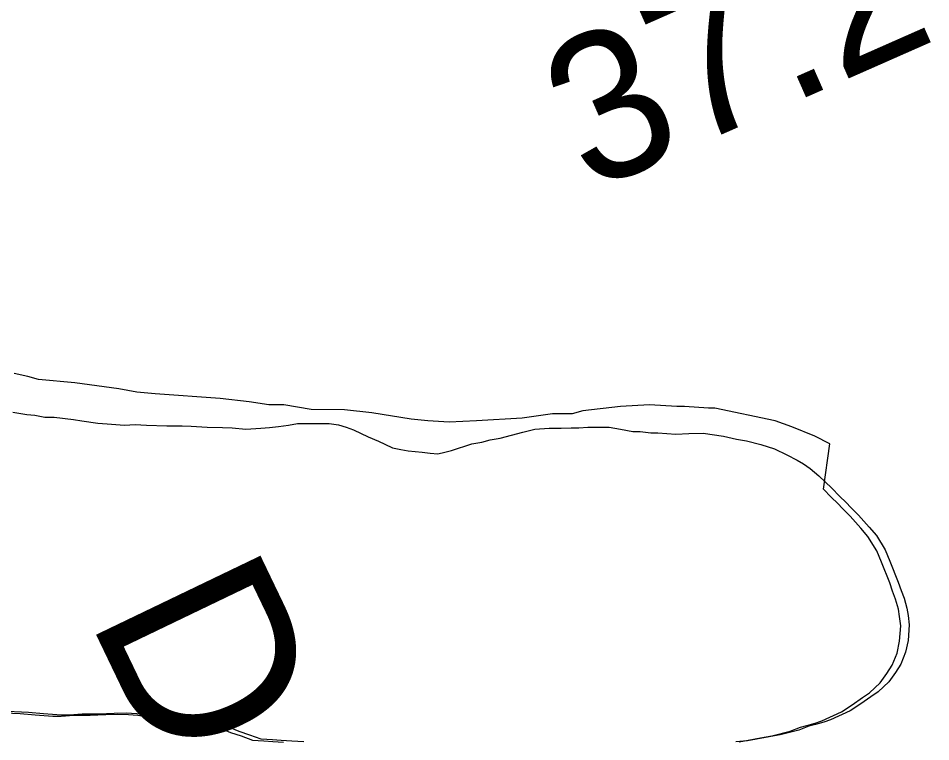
# Model space of a CAD drawing. Extents: x 3219052 to 3256913, y 800770 to 826146.
# Drawn here: x 3250871 to 3251286.2, y 813698.9 to 814028 of the extents above; entities that cross this region are included whole.
import ezdxf

# ---------------------------------------------------------------- set-up
doc = ezdxf.new("R2010")
doc.units = 0
for name, color, linetype in [('V-RIVR-RANG', 7, 'Continuous'), ('V-RIVR-RANG-IDEN', 7, 'Continuous'), ('V-SITE-VEGE', 7, 'Continuous'), ('V-TOPO-SHOR', 7, 'Continuous')]:
    doc.layers.add(name, color=color, linetype=linetype)

msp = doc.modelspace()

# ---------------------------------------------------------------- linework, layer by layer
at = {"layer": 'V-SITE-VEGE'}
for p, q in [((3250875.32, 813865.07), (3250869.11, 813866.48)), ((3250880.14, 813863.67), (3250875.32, 813865.07)), ((3250896.7, 813862.22), (3250880.14, 813863.67)), ((3250916.7, 813859.37), (3250896.7, 813862.22)), ((3250924.97, 813857.95), (3250916.7, 813859.37)), ((3250933.25, 813857.22), (3250924.97, 813857.95)), ((3250962.91, 813855.02), (3250933.25, 813857.22)), ((3250976.02, 813853.58), (3250962.91, 813855.02)), ((3250984.99, 813852.16), (3250976.02, 813853.58)), ((3250991.89, 813852.13), (3250984.99, 813852.16)), ((3251004.3, 813850.01), (3250991.89, 813852.13)), ((3251145.08, 813851.46), (3251127.82, 813849.46)), ((3251158.2, 813852.09), (3251145.08, 813851.46)), ((3251170.61, 813851.34), (3251158.2, 813852.09)), ((3251174.06, 813851.33), (3251170.61, 813851.34)), ((3251185.1, 813850.59), (3251174.06, 813851.33)), ((3251019.48, 813849.94), (3251004.3, 813850.01)), ((3251031.89, 813848.51), (3251019.48, 813849.94)), ((3251049.82, 813845.67), (3251031.89, 813848.51)), ((3251114.01, 813848.14), (3251100.2, 813846.13)), ((3251122.98, 813848.1), (3251114.01, 813848.14)), ((3251127.82, 813849.46), (3251122.98, 813848.1)), ((3251187.86, 813850.58), (3251185.1, 813850.59)), ((3251215.44, 813844.94), (3251187.86, 813850.58)), ((3251057.41, 813844.94), (3251049.82, 813845.67)), ((3251067.07, 813844.21), (3251057.41, 813844.94)), ((3251079.5, 813844.85), (3251067.07, 813844.21)), ((3251100.2, 813846.13), (3251079.5, 813844.85)), ((3251223.02, 813842.14), (3251215.44, 813844.94)), ((3251233.35, 813837.95), (3251223.02, 813842.14)), ((3251240.24, 813834.47), (3251233.35, 813837.95)), ((3251237.35, 813813.75), (3251240.24, 813834.47)), ((3251240.85, 813810.21), (3251237.35, 813813.75)), ((3251243.82, 813807.22), (3251240.85, 813810.21)), ((3251245.97, 813805.05), (3251243.82, 813807.22)), ((3251249.48, 813801.52), (3251245.97, 813805.05)), ((3251254.32, 813796.08), (3251249.48, 813801.52)), ((3251257.55, 813792.28), (3251254.32, 813796.08)), ((3251261.58, 813785.77), (3251257.55, 813792.28)), ((3251263.73, 813780.62), (3251261.58, 813785.77)), ((3251267.47, 813771.13), (3251263.73, 813780.62)), ((3251268.81, 813767.33), (3251267.47, 813771.13)), ((3251270.15, 813763.81), (3251268.81, 813767.33)), ((3251271.48, 813759.21), (3251270.15, 813763.81)), ((3251272, 813755.95), (3251271.48, 813759.21)), ((3251272.53, 813751.62), (3251272, 813755.95)), ((3251271.95, 813744.59), (3251272.53, 813751.62)), ((3251270.85, 813739.18), (3251271.95, 813744.59)), ((3251268.66, 813733.78), (3251270.85, 813739.18)), ((3251266.21, 813730), (3251268.66, 813733.78)), ((3251263.21, 813725.69), (3251266.21, 813730)), ((3251258.32, 813721.11), (3251263.21, 813725.69)), ((3251250.45, 813715.73), (3251255.06, 813718.96)), ((3251255.06, 813718.96), (3251258.32, 813721.11)), ((3251245.56, 813712.5), (3251250.45, 813715.73)), ((3250858.87, 813712.32), (3250871.85, 813711.72)), ((3250871.85, 813711.72), (3250878.62, 813711.15)), ((3250878.62, 813711.15), (3250886.73, 813710.57)), ((3250886.73, 813710.57), (3250890.52, 813710.55)), ((3250890.52, 813710.55), (3250896.21, 813711.07)), ((3250896.21, 813711.07), (3250900.26, 813711.05)), ((3250900.26, 813711.05), (3250903.78, 813711.04)), ((3250903.78, 813711.04), (3250910.82, 813711.28)), ((3250910.82, 813711.28), (3250916.23, 813711.52)), ((3250916.23, 813711.52), (3250921.1, 813711.23)), ((3250921.1, 813711.23), (3250925.43, 813710.94)), ((3250925.43, 813710.94), (3250930.57, 813710.11)), ((3250930.57, 813710.11), (3250942.74, 813709.24)), ((3251236.62, 813708.49), (3251245.56, 813712.5)), ((3250942.74, 813709.24), (3250951.67, 813708.66)), ((3250951.67, 813708.66), (3250954.92, 813708.38)), ((3250954.92, 813708.38), (3250958.97, 813707.28)), ((3250958.97, 813707.28), (3250963.02, 813705.09)), ((3251226.86, 813705.55), (3251229.84, 813706.35)), ((3251229.84, 813706.35), (3251233.63, 813707.42)), ((3251233.63, 813707.42), (3251236.62, 813708.49)), ((3250963.02, 813705.09), (3250967.61, 813703.18)), ((3250967.61, 813703.18), (3250972.47, 813701.53)), ((3250972.47, 813701.53), (3250977.61, 813699.62)), ((3251208.71, 813700.76), (3251213.85, 813701.55)), ((3251213.85, 813701.55), (3251222.25, 813703.68)), ((3251222.25, 813703.68), (3251226.86, 813705.55)), ((3250977.61, 813699.62), (3250982.75, 813699.32)), ((3250982.75, 813699.32), (3250986.8, 813699.03)), ((3250986.8, 813699.03), (3250991.67, 813698.74)), ((3251198.96, 813698.91), (3251203.02, 813699.7)), ((3251203.02, 813699.7), (3251208.71, 813700.76))]:
    msp.add_line(p, q, dxfattribs=at)
at = {"layer": 'V-TOPO-SHOR'}
for points in [[(3250868.48, 813848.84), (3250874.96, 813847.73), (3250878.48, 813847.44), (3250883.08, 813846.61), (3250887.41, 813846.59), (3250896.06, 813845.47), (3250899.85, 813844.91), (3250907.15, 813843.8), (3250911.48, 813843.51), (3250919.32, 813842.93), (3250924.2, 813843.18), (3250929.33, 813842.89), (3250938.54, 813842.58), (3250945.57, 813842.55), (3250949.63, 813842.53), (3250956.93, 813841.95), (3250963.97, 813841.92), (3250968.3, 813841.63), (3250974.52, 813841.06), (3250981.29, 813841.58), (3250985.35, 813841.83), (3250989.41, 813842.35), (3250994.01, 813842.87), (3250998.07, 813843.67), (3251003.76, 813843.64), (3251012.41, 813843.6), (3251016.74, 813843.04), (3251020.25, 813841.95), (3251023.5, 813840.85), (3251030.25, 813837.57), (3251034.84, 813835.66), (3251037.81, 813834.29), (3251041.32, 813832.65), (3251045.1, 813831.82), (3251048.35, 813831.27), (3251054.84, 813830.7), (3251058.36, 813830.14), (3251061.87, 813829.85), (3251065.13, 813830.65), (3251068.11, 813831.45), (3251077.32, 813834.39), (3251081.92, 813835.18), (3251085.72, 813836.24), (3251090.32, 813837.04), (3251095.47, 813838.37), (3251100.62, 813839.7), (3251106.03, 813841.02), (3251112.53, 813841.54), (3251117.94, 813841.51), (3251122.54, 813841.76), (3251126.06, 813841.75), (3251130.12, 813842), (3251134.45, 813841.98), (3251139.86, 813841.96), (3251145, 813841.12), (3251150.68, 813840.02), (3251153.93, 813840), (3251158.79, 813839.44), (3251162.04, 813839.43), (3251170.16, 813838.85), (3251176.11, 813839.09), (3251182.61, 813839.33), (3251191.8, 813837.94), (3251197.75, 813836.56), (3251202.35, 813835.73), (3251208.83, 813834.08), (3251215.05, 813832.15), (3251220.72, 813829.42), (3251225.31, 813826.97), (3251228.28, 813825.33), (3251231.24, 813823.15), (3251235.29, 813819.89), (3251241.22, 813814.18), (3251244.72, 813810.65), (3251247.68, 813807.66), (3251249.84, 813805.48), (3251253.34, 813801.95)], [(3251253.34, 813801.95), (3251258.19, 813796.52), (3251261.42, 813792.71), (3251265.45, 813786.2), (3251267.59, 813781.05), (3251271.34, 813771.56), (3251272.67, 813767.77), (3251274.01, 813764.24), (3251275.34, 813759.64), (3251275.87, 813756.39), (3251276.39, 813752.06), (3251275.82, 813745.02), (3251274.71, 813739.61), (3251272.52, 813734.21), (3251270.07, 813730.43), (3251267.08, 813726.12), (3251262.19, 813721.54), (3251258.93, 813719.39), (3251254.31, 813716.16), (3251249.43, 813712.94), (3251240.48, 813708.92), (3251237.5, 813707.85), (3251233.71, 813706.78), (3251230.73, 813705.98), (3251226.12, 813704.11), (3251217.72, 813701.98), (3251212.58, 813701.19), (3251206.89, 813700.13), (3251202.83, 813699.34), (3251197.41, 813698.82)], [(3251000.95, 813698.88), (3250995.54, 813699.17), (3250990.67, 813699.47), (3250986.61, 813699.75), (3250981.47, 813700.05), (3250976.34, 813701.96), (3250971.48, 813703.61), (3250966.88, 813705.52), (3250962.83, 813707.71), (3250958.78, 813708.81), (3250955.53, 813709.09), (3250946.61, 813709.67), (3250934.43, 813710.54), (3250929.29, 813711.37), (3250924.97, 813711.66), (3250920.1, 813711.96), (3250914.68, 813711.71), (3250907.65, 813711.47), (3250904.13, 813711.48), (3250900.07, 813711.5), (3250894.38, 813710.99), (3250890.6, 813711), (3250882.48, 813711.58), (3250875.72, 813712.15), (3250862.73, 813712.75)]]:
    msp.add_lwpolyline(points, dxfattribs=at)

# ---------------------------------------------------------------- texts
at = {"layer": 'V-RIVR-RANG'}
msp.add_text('37.2', height=67, rotation=23.8083, dxfattribs=at).set_placement((3251130.75, 813948.52))
at = {"layer": 'V-RIVR-RANG-IDEN'}
msp.add_text('D-040', height=83, rotation=295.6719, dxfattribs=at).set_placement((3250902.46, 813755.8))

doc.saveas('drawing.dxf')
